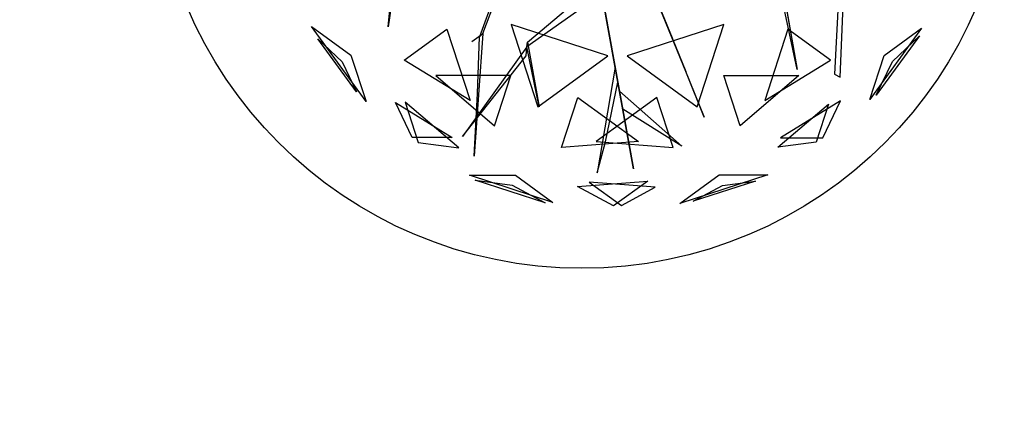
# Model space of a CAD drawing. Extents: x 22936 to 50368, y -4877 to 31080.
# Tile 365 of 601: x 49188 to 49475, y 2245 to 2357. Entities that reach past the tile are written whole.
import ezdxf

# ---------------------------------------------------------------- set-up
doc = ezdxf.new("R2010")
doc.units = 0
doc.layers.get('0').update_dxf_attribs({"linetype": 'CONTINUOUS'})
for name, color, linetype in [('00_TRACE_ARBRE', 3, 'CONTINUOUS'), ('00_TRACE_RDC', 241, 'CONTINUOUS'), ('08_AMENAGEMENTS_EXTERIEURS', 253, 'CONTINUOUS'), ('09_VEGETATION', 134, 'CONTINUOUS')]:
    doc.layers.add(name, color=color, linetype=linetype)

# ---------------------------------------------------------------- blocks, each defined once
blk = doc.blocks.new('TREE_GEOMETRIC_ROUND')
at = {"color": 7}
for p, q in [((-1025.8, -425.7, 3546.1), (-1094.1, -911.7, 4205.1)), ((-1094.1, -911.7, 4205.1), (-1050.3, -449.3, 3561.8)), ((-603.6, -946.7, 2786.3), (-453, -540.8, 2771.6)), ((1024.9, -1134.2, 5230.3), (900.6, -547.9, 4074.4)), ((923.2, -558.9, 4074.4), (1024.9, -1134.2, 5230.3)), ((1252.1, -523.5, 3608.8), (1218, -1158.3, 4205.1)), ((1248.1, -1172.9, 4205.1), (1274.7, -534.5, 3577.5)), ((-478.7, -568.3, 2844.8), (-620.7, -965, 2843.8)), ((-373.5, -991.1, 4105.7), (4, -672.1, 3415.3)), ((176, -1648.4, 3593.2), (2.2, -680.5, 3357.8)), ((2.2, -680.5, 3415.3), (176, -1648.4, 3593.2)), ((-2.2, -751.4, 3415.3), (-375.4, -1016.1, 4074.4)), ((376.1, -970, 4937.4), (292.4, -764.7, 4383)), ((297.1, -776.3, 4325.4), (543.6, -1380.7, 4586.9)), ((297.1, -776.3, 4335.9), (412.5, -1059.2, 5099.5)), ((447.2, -1144.4, 4555.6), (314.5, -818.9, 4398.6)), ((-1209.6, -1299.5, 3736.8), (-1491.6, -911.3, 3736.8)), ((-1491.6, -911.3, 3736.8), (-1287.6, -1059.6, 3316.1)), ((43.2, -1062.8, 5468.4), (-458, -899.9, 5468.4)), ((-458, -899.9, 5468.4), (-319.5, -1326.2, 5178.3)), ((644.2, -899.9, 2392.4), (143.1, -1062.8, 2392.4)), ((505.7, -1326.2, 2682.5), (644.2, -899.9, 2392.4)), ((-1011.6, -1084.4, 4958.5), (-790.9, -924.1, 5283)), ((-790.9, -924.1, 5283), (-670.7, -1294.1, 5031.1)), ((-612.1, -955.8, 2796.8), (-661.3, -990, 2796.8)), ((-603.6, -946.7, 2786.3), (-649.3, -1582.9, 2960.6)), ((-631.6, -1257.7, 2843.8), (-620.7, -965, 2843.8)), ((-620.7, -965, 2843.8), (-603.6, -946.7, 2786.3)), ((977.1, -924.1, 2577.8), (856.9, -1294.1, 2829.7)), ((1197.9, -1084.4, 2902.3), (977.1, -924.1, 2577.8)), ((1668.5, -919.9, 4186.4), (1401.1, -1288, 4186.4)), ((1659.1, -958.6, 3733.7), (1435, -1267, 3733.7)), ((1475, -1060.5, 4561.2), (1668.5, -919.9, 4186.4)), ((1518.7, -1092.3, 3459.9), (1659.1, -958.6, 3733.7)), ((-1259, -1249, 4189.8), (-1458.9, -973.9, 4189.8)), ((-1458.9, -973.9, 4189.8), (-1333.8, -1093.2, 4415.9)), ((-375.4, -1016.1, 4074.4), (-709.6, -1481.1, 4367.3)), ((-379, -1062, 4126.7), (-375.4, -1016.1, 4074.4)), ((-375.4, -1016.1, 4074.4), (-373.5, -991.1, 4105.7)), ((-311.5, -1327.5, 4806.6), (-375.4, -1016.1, 4074.4)), ((-373.5, -991.1, 4105.7), (-311.5, -1327.5, 4806.6)), ((412.5, -1059.2, 5099.5), (376.1, -970, 4937.4)), ((-1287.6, -1059.6, 3316.1), (-1209.6, -1299.5, 3736.8)), ((-709.6, -1481.1, 4367.3), (-379, -1062, 4126.7)), ((-319.5, -1326.2, 5178.3), (43.2, -1062.8, 5468.4)), ((143.1, -1062.8, 2392.4), (505.7, -1326.2, 2682.5)), ((1401.1, -1288, 4186.4), (1475, -1060.5, 4561.2)), ((-1333.8, -1093.2, 4415.9), (-1259, -1249, 4189.8)), ((-670.7, -1294.1, 5031.1), (-1011.6, -1084.4, 4958.5)), ((81.3, -1121.2, 3462.4), (-11.6, -1669.3, 3357.8)), ((95.4, -1199.5, 3488.5), (81.3, -1121.2, 3462.4)), ((856.9, -1294.1, 2829.7), (1197.9, -1084.4, 2902.3)), ((1435, -1267, 3733.7), (1518.7, -1092.3, 3459.9)), ((-458.8, -1165.3, 2577.8), (-847.9, -1165.3, 2829.7)), ((-847.9, -1165.3, 2829.7), (-543.2, -1424.8, 2902.3)), ((-543.2, -1424.8, 2902.3), (-458.8, -1165.3, 2577.8)), ((543.6, -1380.7, 4586.9), (447.2, -1144.4, 4555.6)), ((729.4, -1424.8, 4958.5), (645, -1165.3, 5283)), ((645, -1165.3, 5283), (1034.1, -1165.3, 5031.1)), ((1034.1, -1165.3, 5031.1), (729.4, -1424.8, 4958.5)), ((1218, -1158.3, 4205.1), (1248.1, -1172.9, 4205.1)), ((31.8, -1508.5, 3431), (95.4, -1199.5, 3488.5)), ((-649.3, -1582.9, 2960.6), (-631.6, -1257.7, 2843.8)), ((120.5, -1339.5, 3561.8), (103.5, -1244.8, 3546.1)), ((103.5, -1244.8, 3546.1), (427, -1531.1, 4205.1)), ((-1057.1, -1305.2, 4599.3), (-763.9, -1485.5, 4661.7)), ((-970.7, -1485.5, 4337.8), (-1057.1, -1305.2, 4599.3)), ((-728.6, -1539.4, 3265.8), (-1007, -1302.4, 3199.5)), ((-1007, -1302.4, 3199.5), (-939.1, -1511.3, 3565.9)), ((-196.4, -1537.5, 2902.3), (-112.1, -1278, 2577.8)), ((-112.1, -1278, 2577.8), (202.6, -1506.7, 2829.7)), ((298.3, -1278, 5283), (-16.4, -1506.7, 5031.1)), ((382.6, -1537.5, 4958.5), (298.3, -1278, 5283)), ((925.3, -1536.3, 4599.3), (1187.4, -1313.1, 4661.7)), ((1249.6, -1296.3, 3265.8), (938.1, -1487.8, 3199.5)), ((1187.4, -1313.1, 4661.7), (1123.5, -1509.8, 4337.8)), ((1157.7, -1487.8, 3565.9), (1249.6, -1296.3, 3265.8)), ((427, -1531.1, 4205.1), (120.5, -1339.5, 3561.8)), ((-763.9, -1485.5, 4661.7), (-970.7, -1485.5, 4337.8)), ((-939.1, -1511.3, 3565.9), (-728.6, -1539.4, 3265.8)), ((202.6, -1506.7, 2829.7), (-196.4, -1537.5, 2902.3)), ((-16.4, -1506.7, 5031.1), (382.6, -1537.5, 4958.5)), ((-11.6, -1669.3, 3357.8), (31.8, -1508.5, 3431)), ((1123.5, -1509.8, 4337.8), (925.3, -1536.3, 4599.3)), ((938.1, -1487.8, 3199.5), (1157.7, -1487.8, 3565.9)), ((-241.2, -1821.6, 4186.4), (-673.9, -1681, 4186.4)), ((-673.9, -1681, 4186.4), (-434.7, -1681, 4561.2)), ((-434.7, -1681, 4561.2), (-241.2, -1821.6, 4186.4)), ((416.4, -1827.8, 3736.8), (620.5, -1679.6, 3316.1)), ((872.7, -1679.6, 3736.8), (416.4, -1827.8, 3736.8)), ((620.5, -1679.6, 3316.1), (872.7, -1679.6, 3736.8)), ((-280.9, -1824.6, 3733.7), (-643.6, -1706.8, 3733.7)), ((-643.6, -1706.8, 3733.7), (-451.4, -1732.4, 3459.9)), ((-451.4, -1732.4, 3459.9), (-280.9, -1824.6, 3733.7)), ((-113.8, -1739.2, 3265.8), (250.8, -1711.1, 3199.5)), ((289.6, -1742.8, 4599.3), (-53.5, -1716.3, 4661.7)), ((-53.5, -1716.3, 4661.7), (113.7, -1837.9, 4337.8)), ((250.8, -1711.1, 3199.5), (73.1, -1840.2, 3565.9)), ((809.5, -1711, 4189.8), (486, -1816, 4189.8)), ((486, -1816, 4189.8), (638.1, -1733.9, 4415.9)), ((638.1, -1733.9, 4415.9), (809.5, -1711, 4189.8)), ((73.1, -1840.2, 3565.9), (-113.8, -1739.2, 3265.8)), ((113.7, -1837.9, 4337.8), (289.6, -1742.8, 4599.3))]:
    blk.add_line(p, q, dxfattribs=at)
mesh = blk.add_polyface(dxfattribs=at)
corners = [(-1094.1, -911.7, 4205.1), (-1050.3, -449.3, 3561.8), (-1025.8, -425.7, 3546.1)]
mesh.append_faces([[corners[k] for k in face] for face in [(0, 1, 2)]], dxfattribs={"color": 7})
mesh = blk.add_polyface(dxfattribs=at)
corners = [(1024.9, -1134.2, 5230.3), (900.6, -547.9, 4074.4), (923.2, -558.9, 4074.4)]
mesh.append_faces([[corners[k] for k in face] for face in [(0, 1, 2)]], dxfattribs={"color": 7})
mesh = blk.add_polyface(dxfattribs=at)
corners = [(2.2, -680.5, 3415.3), (176, -1648.4, 3593.2), (2.2, -680.5, 3357.8)]
mesh.append_faces([[corners[k] for k in face] for face in [(0, 1, 2)]], dxfattribs={"color": 7})
mesh = blk.add_polyface(dxfattribs=at)
corners = [(376.1, -970, 4937.4), (297.1, -776.3, 4335.9), (412.5, -1059.2, 5099.5), (292.4, -764.7, 4383)]
mesh.append_faces([[corners[k] for k in face] for face in [(0, 1, 2), (1, 0, 3)]], dxfattribs={"vtx0": -1, "color": 7})
mesh = blk.add_polyface(dxfattribs=at)
corners = [(447.2, -1144.4, 4555.6), (297.1, -776.3, 4325.4), (543.6, -1380.7, 4586.9), (314.5, -818.9, 4398.6)]
mesh.append_faces([[corners[k] for k in face] for face in [(0, 1, 2), (1, 0, 3)]], dxfattribs={"vtx0": -1, "color": 7})
mesh = blk.add_polyface(dxfattribs=at)
corners = [(-1491.6, -911.3, 3736.8), (-1287.6, -1059.6, 3316.1), (-1209.6, -1299.5, 3736.8)]
mesh.append_faces([[corners[k] for k in face] for face in [(0, 1, 2)]], dxfattribs={"color": 7})
mesh = blk.add_polyface(dxfattribs=at)
corners = [(43.2, -1062.8, 5468.4), (-458, -899.9, 5468.4), (-319.5, -1326.2, 5178.3)]
mesh.append_faces([[corners[k] for k in face] for face in [(0, 1, 2)]], dxfattribs={"color": 7})
mesh = blk.add_polyface(dxfattribs=at)
corners = [(644.2, -899.9, 2392.4), (143.1, -1062.8, 2392.4), (505.7, -1326.2, 2682.5)]
mesh.append_faces([[corners[k] for k in face] for face in [(0, 1, 2)]], dxfattribs={"color": 7})
mesh = blk.add_polyface(dxfattribs=at)
corners = [(-670.7, -1294.1, 5031.1), (-1011.6, -1084.4, 4958.5), (-790.9, -924.1, 5283)]
mesh.append_faces([[corners[k] for k in face] for face in [(0, 1, 2)]], dxfattribs={"color": 7})
mesh = blk.add_polyface(dxfattribs=at)
corners = [(1197.9, -1084.4, 2902.3), (977.1, -924.1, 2577.8), (856.9, -1294.1, 2829.7)]
mesh.append_faces([[corners[k] for k in face] for face in [(0, 1, 2)]], dxfattribs={"color": 7})
mesh = blk.add_polyface(dxfattribs=at)
corners = [(1668.5, -919.9, 4186.4), (1401.1, -1288, 4186.4), (1475, -1060.5, 4561.2)]
mesh.append_faces([[corners[k] for k in face] for face in [(0, 1, 2)]], dxfattribs={"color": 7})
mesh = blk.add_polyface(dxfattribs=at)
corners = [(1659.1, -958.6, 3733.7), (1435, -1267, 3733.7), (1518.7, -1092.3, 3459.9)]
mesh.append_faces([[corners[k] for k in face] for face in [(0, 1, 2)]], dxfattribs={"color": 7})
mesh = blk.add_polyface(dxfattribs=at)
corners = [(-1458.9, -973.9, 4189.8), (-1333.8, -1093.2, 4415.9), (-1259, -1249, 4189.8)]
mesh.append_faces([[corners[k] for k in face] for face in [(0, 1, 2)]], dxfattribs={"color": 7})
mesh = blk.add_polyface(dxfattribs=at)
corners = [(-709.6, -1481.1, 4367.3), (-379, -1062, 4126.7), (-375.4, -1016.1, 4074.4)]
mesh.append_faces([[corners[k] for k in face] for face in [(0, 1, 2)]], dxfattribs={"color": 7})
mesh = blk.add_polyface(dxfattribs=at)
corners = [(-373.5, -991.1, 4105.7), (-311.5, -1327.5, 4806.6), (-375.4, -1016.1, 4074.4)]
mesh.append_faces([[corners[k] for k in face] for face in [(0, 1, 2)]], dxfattribs={"color": 7})
mesh = blk.add_polyface(dxfattribs=at)
corners = [(-543.2, -1424.8, 2902.3), (-458.8, -1165.3, 2577.8), (-847.9, -1165.3, 2829.7)]
mesh.append_faces([[corners[k] for k in face] for face in [(0, 1, 2)]], dxfattribs={"color": 7})
mesh = blk.add_polyface(dxfattribs=at)
corners = [(645, -1165.3, 5283), (1034.1, -1165.3, 5031.1), (729.4, -1424.8, 4958.5)]
mesh.append_faces([[corners[k] for k in face] for face in [(0, 1, 2)]], dxfattribs={"color": 7})
mesh = blk.add_polyface(dxfattribs=at)
corners = [(103.5, -1244.8, 3546.1), (427, -1531.1, 4205.1), (120.5, -1339.5, 3561.8)]
mesh.append_faces([[corners[k] for k in face] for face in [(0, 1, 2)]], dxfattribs={"color": 7})
mesh = blk.add_polyface(dxfattribs=at)
corners = [(-763.9, -1485.5, 4661.7), (-970.7, -1485.5, 4337.8), (-1057.1, -1305.2, 4599.3)]
mesh.append_faces([[corners[k] for k in face] for face in [(0, 1, 2)]], dxfattribs={"color": 7})
mesh = blk.add_polyface(dxfattribs=at)
corners = [(-939.1, -1511.3, 3565.9), (-728.6, -1539.4, 3265.8), (-1007, -1302.4, 3199.5)]
mesh.append_faces([[corners[k] for k in face] for face in [(0, 1, 2)]], dxfattribs={"color": 7})
mesh = blk.add_polyface(dxfattribs=at)
corners = [(-196.4, -1537.5, 2902.3), (-112.1, -1278, 2577.8), (202.6, -1506.7, 2829.7)]
mesh.append_faces([[corners[k] for k in face] for face in [(0, 1, 2)]], dxfattribs={"color": 7})
mesh = blk.add_polyface(dxfattribs=at)
corners = [(298.3, -1278, 5283), (-16.4, -1506.7, 5031.1), (382.6, -1537.5, 4958.5)]
mesh.append_faces([[corners[k] for k in face] for face in [(0, 1, 2)]], dxfattribs={"color": 7})
mesh = blk.add_polyface(dxfattribs=at)
corners = [(1187.4, -1313.1, 4661.7), (1123.5, -1509.8, 4337.8), (925.3, -1536.3, 4599.3)]
mesh.append_faces([[corners[k] for k in face] for face in [(0, 1, 2)]], dxfattribs={"color": 7})
mesh = blk.add_polyface(dxfattribs=at)
corners = [(1157.7, -1487.8, 3565.9), (1249.6, -1296.3, 3265.8), (938.1, -1487.8, 3199.5)]
mesh.append_faces([[corners[k] for k in face] for face in [(0, 1, 2)]], dxfattribs={"color": 7})
mesh = blk.add_polyface(dxfattribs=at)
corners = [(-434.7, -1681, 4561.2), (-241.2, -1821.6, 4186.4), (-673.9, -1681, 4186.4)]
mesh.append_faces([[corners[k] for k in face] for face in [(0, 1, 2)]], dxfattribs={"color": 7})
mesh = blk.add_polyface(dxfattribs=at)
corners = [(872.7, -1679.6, 3736.8), (416.4, -1827.8, 3736.8), (620.5, -1679.6, 3316.1)]
mesh.append_faces([[corners[k] for k in face] for face in [(0, 1, 2)]], dxfattribs={"color": 7})
mesh = blk.add_polyface(dxfattribs=at)
corners = [(-643.6, -1706.8, 3733.7), (-451.4, -1732.4, 3459.9), (-280.9, -1824.6, 3733.7)]
mesh.append_faces([[corners[k] for k in face] for face in [(0, 1, 2)]], dxfattribs={"color": 7})
mesh = blk.add_polyface(dxfattribs=at)
corners = [(73.1, -1840.2, 3565.9), (-113.8, -1739.2, 3265.8), (250.8, -1711.1, 3199.5)]
mesh.append_faces([[corners[k] for k in face] for face in [(0, 1, 2)]], dxfattribs={"color": 7})
mesh = blk.add_polyface(dxfattribs=at)
corners = [(-53.5, -1716.3, 4661.7), (113.7, -1837.9, 4337.8), (289.6, -1742.8, 4599.3)]
mesh.append_faces([[corners[k] for k in face] for face in [(0, 1, 2)]], dxfattribs={"color": 7})
mesh = blk.add_polyface(dxfattribs=at)
corners = [(638.1, -1733.9, 4415.9), (809.5, -1711, 4189.8), (486, -1816, 4189.8)]
mesh.append_faces([[corners[k] for k in face] for face in [(0, 1, 2)]], dxfattribs={"color": 7})
blk = doc.blocks.new('ARBRE_SIMPLE')
blk.add_circle((0, 0), 250)
blk = doc.blocks.new('GROUPER_1')
at = {"layer": '00_TRACE_ARBRE', "xscale": 0.5, "yscale": 0.5, "zscale": 0.5, "rotation": 10.53798942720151}
blk.add_blockref('ARBRE_SIMPLE', (7737.82, 3020.97), dxfattribs=at)
blk = doc.blocks.new('GROUPER_2')
at = {"layer": '00_TRACE_RDC'}
blk.add_blockref('GROUPER_1', (12098.99, 4265.72), dxfattribs=at)
blk = doc.blocks.new('GROUPER_17')
at = {"layer": '08_AMENAGEMENTS_EXTERIEURS'}
mesh = blk.add_polyface(dxfattribs=at)
corners = [(16.45, 1860.4), (0, 1328), (0, 1844.55), (1795, 1328), (33.02, 1876.27), (49.71, 1892.12), (66.55, 1907.89), (83.55, 1923.55), (100.74, 1939.04), (118.11, 1954.33), (135.7, 1969.37), (153.53, 1984.11), (171.6, 1998.5), (189.93, 2012.5), (208.55, 2026.07), (227.46, 2039.16), (246.69, 2051.72), (266.25, 2063.72), (286.11, 2075.18), (306.26, 2086.08), (326.69, 2096.46), (347.37, 2106.3), (368.28, 2115.64), (389.4, 2124.46), (410.72, 2132.79), (432.21, 2140.64), (453.87, 2148), (475.66, 2154.9), (497.57, 2161.34), (519.59, 2167.33), (541.68, 2172.89), (563.84, 2178.01), (586.04, 2182.71), (608.27, 2187), (630.51, 2190.89), (652.73, 2194.39), (674.92, 2197.5), (697.06, 2200.25), (719.14, 2202.62), (741.15, 2204.62), (763.1, 2206.23), (785, 2207.43), (806.84, 2208.22), (828.63, 2208.57), (850.38, 2208.48), (872.08, 2207.93), (893.75, 2206.9), (915.39, 2205.39), (936.99, 2203.38), (958.57, 2200.86), (980.13, 2197.81), (1001.67, 2194.22), (1023.19, 2190.07), (1044.71, 2185.36), (1066.22, 2180.06), (1087.73, 2174.17), (1109.23, 2167.67), (1130.75, 2160.55), (1152.27, 2152.79), (1173.81, 2144.38), (1195.36, 2135.31), (1216.93, 2125.59), (1238.5, 2115.38), (1260.06, 2104.88), (1281.58, 2094.27), (1303.04, 2083.75), (1324.43, 2073.52), (1345.72, 2063.77), (1366.89, 2054.69), (1387.93, 2046.48), (1408.82, 2039.32), (1429.54, 2033.42), (1450.06, 2028.98), (1470.36, 2026.17), (1490.44, 2025.2), (1510.26, 2026.26), (1529.82, 2029.54), (1549.07, 2035.18), (1567.96, 2043.07), (1586.43, 2053.03), (1604.39, 2064.91), (1621.79, 2078.53), (1638.55, 2093.74), (1654.6, 2110.37), (1669.89, 2128.24), (1684.32, 2147.2), (1697.85, 2167.08), (1710.39, 2187.71), (1721.89, 2208.92), (1732.26, 2230.56), (1741.45, 2252.45), (1749.38, 2274.43), (1756.03, 2296.38), (1761.5, 2318.27), (1765.9, 2340.13), (1769.36, 2361.94), (1771.99, 2383.72), (1773.91, 2405.46), (1775.24, 2427.19), (1776.09, 2448.89), (1776.59, 2470.58), (1776.85, 2492.26), (1777, 2513.93), (2395.68, 2513.93), (1845, 75), (1845, 0), (1332.44, 6187.9), (953.84, 4324.79), (744.56, 6114.92), (1503.53, 4690.87), (1872.82, 4324.79), (2843.74, 4811.2), (2680.87, 4187.05), (193.79, -1456.02), (188.09, -1836.1), (174.84, -1645.82), (233.16, -2021.44), (244.41, -1272.11), (308.78, -2196.56), (325.25, -1099.34), (412.78, -2356.46), (434, -942.64), (3662.14, -2801.42), (567.57, -806.46), (722.14, -694.7), (893.31, -610.54), (1076.21, -556.38), (1155.38, -537.12), (1232.99, -512.33), (1308.66, -482.14), (1382.02, -446.69), (1452.7, -406.15), (1520.35, -360.74), (1584.63, -310.68), (1645.22, -256.21), (1701.82, -197.6), (1754.16, -135.16), (1801.96, -69.18), (1795, 75)]
mesh.append_faces([[corners[k] for k in face] for face in [(0, 1, 2), (106, 107, 108), (113, 114, 115)]], dxfattribs={"vtx0": -1})
mesh.append_faces([[corners[k] for k in face] for face in [(1, 0, 3), (104, 103, 105), (107, 109, 110), (110, 111, 112), (114, 113, 116), (116, 117, 118), (118, 119, 120), (120, 121, 122), (122, 112, 111)]], dxfattribs={"vtx0": -1, "vtx1": -1})
mesh.append_faces([[corners[k] for k in face] for face in [(3, 103, 104), (122, 105, 103)]], dxfattribs={"vtx0": -1, "vtx1": -1, "vtx2": -1})
mesh.append_faces([[corners[k] for k in face] for face in [(3, 0, 4), (3, 4, 5), (3, 5, 6), (3, 6, 7), (3, 7, 8), (3, 8, 9), (3, 9, 10), (3, 10, 11), (3, 11, 12), (3, 12, 13), (3, 13, 14), (3, 14, 15), (3, 15, 16), (3, 16, 17), (3, 17, 18), (3, 18, 19), (3, 19, 20), (3, 20, 21), (3, 21, 22), (3, 22, 23), (3, 23, 24), (3, 24, 25), (3, 25, 26), (3, 26, 27), (3, 27, 28), (3, 28, 29), (3, 29, 30), (3, 30, 31), (3, 31, 32), (3, 32, 33), (3, 33, 34), (3, 34, 35), (3, 35, 36), (3, 36, 37), (3, 37, 38), (3, 38, 39), (3, 39, 40), (3, 40, 41), (3, 41, 42), (3, 42, 43), (3, 43, 44), (3, 44, 45), (3, 45, 46), (3, 46, 47), (3, 47, 48), (3, 48, 49), (3, 49, 50), (3, 50, 51), (3, 51, 52), (3, 52, 53), (3, 53, 54), (3, 54, 55), (3, 55, 56), (3, 56, 57), (3, 57, 58), (3, 58, 59), (3, 59, 60), (3, 60, 61), (3, 61, 62), (3, 62, 63), (3, 63, 64), (3, 64, 65), (3, 65, 66), (3, 66, 67), (3, 67, 68), (3, 68, 69), (3, 69, 70), (3, 70, 71), (3, 71, 72), (3, 72, 73), (3, 73, 74), (3, 74, 75), (3, 75, 76), (3, 76, 77), (3, 77, 78), (3, 78, 79), (3, 79, 80), (3, 80, 81), (3, 81, 82), (3, 82, 83), (3, 83, 84), (3, 84, 85), (3, 85, 86), (3, 86, 87), (3, 87, 88), (3, 88, 89), (3, 89, 90), (3, 90, 91), (3, 91, 92), (3, 92, 93), (3, 93, 94), (3, 94, 95), (3, 95, 96), (3, 96, 97), (3, 97, 98), (3, 98, 99), (3, 99, 100), (3, 100, 101), (3, 101, 102), (3, 102, 103), (107, 106, 109), (110, 109, 111), (116, 113, 117), (118, 117, 119), (120, 119, 121), (122, 121, 123), (122, 123, 124), (122, 124, 125), (122, 125, 126), (122, 126, 127), (122, 127, 128), (122, 128, 129), (122, 129, 130), (122, 130, 131), (122, 131, 132), (122, 132, 133), (122, 133, 134), (122, 134, 135), (122, 135, 136), (122, 136, 137), (122, 137, 105), (122, 103, 112)]], dxfattribs={"vtx0": -1, "vtx2": -1})
mesh.append_faces([[corners[k] for k in face] for face in [(104, 138, 3)]], dxfattribs={"vtx2": -1})

msp = doc.modelspace()

# ---------------------------------------------------------------- block references
at = {"layer": '00_TRACE_RDC'}
msp.add_blockref('GROUPER_2', (29515.15, -4876.93), dxfattribs=at)
at = {"layer": '08_AMENAGEMENTS_EXTERIEURS', "color": 54}
msp.add_blockref('GROUPER_17', (46706.19, 1619.93), dxfattribs=at)
at = {"layer": '09_VEGETATION', "xscale": 0.05625, "yscale": 0.05625, "zscale": 0.05625}
msp.add_blockref('TREE_GEOMETRIC_ROUND', (49357.1, 2406.44), dxfattribs=at)

doc.saveas('drawing.dxf')
